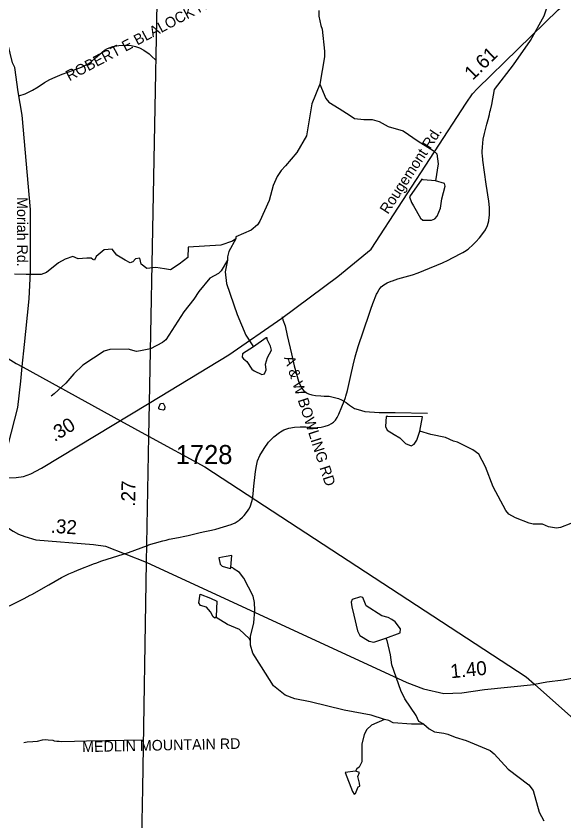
# Model space of a CAD drawing. Extents: x 1950930 to 2061844, y 904556 to 1017002.
# Drawn here: x 2050852 to 2055737, y 910013 to 917199 of the extents above; entities that cross this region are included whole.
import ezdxf

# ---------------------------------------------------------------- set-up
doc = ezdxf.new("R2010")
doc.units = 0
for name, color, linetype in [('Exist Hydrographic Creek Single Shore', 7, 'Continuous'), ('Exist Hydrographic Misc Water Feature', 7, 'Continuous'), ('Exist Road Non-System Type 51', 7, 'Continuous'), ('Exist Road Non-System Type 51 Label', 7, 'Continuous'), ('Exist Road Primary US Structure Standard Bridge CELL', 7, 'Continuous'), ('Exist Road Secondary Type 51 Attributed', 7, 'Continuous'), ('Exist Road Secondary Type 51 Label', 7, 'Continuous'), ('Exist Road Secondary Type 51 Number Label', 7, 'Continuous'), ('Exist Utilities Electrical Transmission Line', 7, 'Continuous')]:
    doc.layers.add(name, color=color, linetype=linetype)

msp = doc.modelspace()

# ---------------------------------------------------------------- linework, layer by layer
at = {"layer": 'Exist Hydrographic Creek Single Shore'}
for points in [[(2053552.5, 917250.2), (2053552.4, 917198), (2053568.7, 917114), (2053580.5, 917082.2), (2053603.1, 916886.2), (2053601, 916834.1), (2053559.5, 916590.1)], [(2053559.5, 916590.1), (2053489.9, 916414), (2053442.4, 916129.9), (2053354.6, 915981.7), (2053255, 915861.4), (2053215.1, 915819.6), (2053179.2, 915767.5), (2053145.4, 915687.4), (2053109.5, 915551.4), (2053024, 915367.1), (2053003.9, 915335), (2052948.1, 915286.9), (2052812.4, 915226.7), (2052810.3, 915208.7)], [(2052810.3, 915208.7), (2052780.4, 915190.6), (2052676.3, 915152.4), (2052384.6, 915135.8), (2052383, 915042.4), (2052304.9, 914983.1), (2052228, 914931.9), (2052175.4, 914941.3), (2052097.2, 914953.4), (2052017.7, 914945.4), (2051967.8, 914983.1), (2051954.6, 915037.1), (2051916.6, 915030.3), (2051893.7, 915006), (2051869.4, 914995.2), (2051824.9, 915020.8), (2051750.8, 915065.3), (2051708.6, 915118.6), (2051638.2, 915111.2), (2051566.7, 915051.9), (2051551.9, 915019.5), (2051534.4, 915026.2), (2051519.6, 915038.4), (2051481.8, 915037), (2051403.6, 915033), (2051356.4, 915051.9), (2051290.4, 915028.9), (2051229.7, 914996.6), (2051122.5, 914910.3), (2051074, 914891.4), (2050940.5, 914892.8), (2050837, 914895.1)], [(2055798.9, 912668.4), (2055707, 912634.2), (2055671.1, 912626.1), (2055599.1, 912638.1), (2055546.8, 912662.2), (2055462.8, 912663.9), (2055426.9, 912671.9), (2055306.8, 912719.6), (2055246.8, 912751.4), (2055218.9, 912783.5), (2055106.4, 912995.2), (2055038, 913175.1), (2054977.6, 913286.9), (2054925.6, 913326.7), (2054789.5, 913394.5), (2054753.6, 913404.4), (2054681.5, 913436.4), (2054549.4, 913462.1), (2054451.3, 913494)], [(2052941.2, 911619.1), (2052941, 911659.1), (2052972.8, 911783.1), (2052980.7, 911895.2), (2052976.5, 911963.2), (2052966.2, 912019.2), (2052883.8, 912179.1), (2052843.9, 912230.8), (2052787.9, 912266.7), (2052783.7, 912272.7), (2052767.8, 912278.6)], [(2054138.4, 910917.4), (2054018.2, 910957.2), (2053778.2, 911000.6), (2053474, 911076.1), (2053338, 911103.9), (2053252.1, 911135.5), (2053145.8, 911219.4), (2053041.4, 911389.3), (2052963.2, 911511), (2052941.1, 911583), (2052941.2, 911619.1)], [(2054486.4, 910876), (2054378.5, 910877.9), (2054214.3, 910889.5), (2054174.4, 910909.4), (2054138.4, 910917.4)], [(2054486.4, 910876), (2054534.5, 910836), (2054582.4, 910808.1), (2054666.5, 910796.5), (2054702.5, 910788.5), (2054766.5, 910760.6), (2054866.7, 910732.6), (2055078.7, 910641.3), (2055114.9, 910611.3), (2055239.1, 910475.6), (2055423.5, 910333.9), (2055463.5, 910285.8), (2055515.9, 910090.2), (2055558, 910014.2)]]:
    msp.add_lwpolyline(points, dxfattribs=at)
at = {"layer": 'Exist Hydrographic Misc Water Feature'}
for p, q in [((2055067.9, 915371.3), (2055068.3, 915374.6)), ((2054881.7, 915118.4), (2054890.7, 915126.1)), ((2054107.8, 914780.5), (2054130.8, 914799.4)), ((2054066.8, 914715.7), (2054071.5, 914724.7)), ((2053199.8, 913482.5), (2053210.3, 913488.4)), ((2051550.8, 912311.5), (2051563.1, 912315.8))]:
    msp.add_line(p, q, dxfattribs=at)
for points in [[(2055081.2, 916358.8), (2055092.9, 916410.5), (2055117.9, 916544.5), (2055286.9, 916763.5), (2055439.8, 916982.3), (2055559.8, 917200.6), (2055631.8, 917418.4), (2055635.4, 917442.5)], [(2055081.2, 916358.8), (2055092.9, 916410.5), (2055117.9, 916544.5), (2055286.9, 916763.5), (2055439.8, 916982.3), (2055559.8, 917200.6), (2055631.8, 917418.4), (2055635.4, 917442.5)], [(2053559.5, 916590.1), (2053614, 916462.3), (2053641.9, 916430.3), (2053733.9, 916374.5), (2053830.1, 916312.5), (2053870.2, 916284.8), (2053954, 916276.8), (2054026.2, 916276.9), (2054090.1, 916257.2), (2054170.3, 916213.3), (2054304.3, 916173.4), (2054436.6, 916081.7), (2054570.8, 915999.9), (2054602.6, 915968.1), (2054614.9, 915880.2), (2054593, 915728.1)], [(2055050.2, 916233.9), (2055061.7, 916276.5), (2055072.4, 916321.5)], [(2055050.2, 916233.9), (2055061.7, 916276.5), (2055072.4, 916321.5)], [(2055072.4, 916321.5), (2055077.7, 916343.5), (2055081.2, 916358.8)], [(2055072.4, 916321.5), (2055077.7, 916343.5), (2055081.2, 916358.8)], [(2055013.9, 916063.8), (2055017.8, 916098.6), (2055027.7, 916150.6), (2055050.2, 916233.9)], [(2055013.9, 916063.8), (2055017.8, 916098.6), (2055027.7, 916150.6), (2055050.2, 916233.9)], [(2055009.2, 915988.7), (2055009.8, 916028.6), (2055013.9, 916063.8)], [(2055009.2, 915988.7), (2055009.8, 916028.6), (2055013.9, 916063.8)], [(2055009.8, 915957.2), (2055008.8, 915968.1), (2055009.2, 915988.7)], [(2055009.8, 915957.2), (2055008.8, 915968.1), (2055009.2, 915988.7)], [(2055043.9, 915699.3), (2055013.7, 915912), (2055009.8, 915957.2)], [(2055043.9, 915699.3), (2055013.7, 915912), (2055009.8, 915957.2)], [(2054593, 915728.1), (2054483.3, 915737.9), (2054471.2, 915741.7), (2054361.4, 915585.5), (2054377.7, 915533.6), (2054395.8, 915503.7)], [(2054649.4, 915568.1), (2054679.3, 915680.3), (2054671.3, 915704.1), (2054593, 915728.1)], [(2055073.8, 915491), (2055068.9, 915545.4), (2055043.9, 915699.3)], [(2055073.8, 915491), (2055068.9, 915545.4), (2055043.9, 915699.3)], [(2054395.8, 915503.7), (2054457.8, 915393.8), (2054479.8, 915378), (2054555.9, 915376.1), (2054586, 915388.2), (2054605.9, 915412.1), (2054637.5, 915484.3), (2054649.4, 915568.1)], [(2055068.3, 915374.6), (2055073.8, 915424.6), (2055073.8, 915491)], [(2055068.3, 915374.6), (2055073.8, 915424.6), (2055073.8, 915491)], [(2054890.7, 915126.1), (2054918.8, 915149.7), (2054952.8, 915184.3), (2054984.8, 915220), (2055013.7, 915256.5), (2055036.9, 915290.5), (2055056, 915327.8), (2055067.9, 915371.3)], [(2054890.7, 915126.1), (2054918.8, 915149.7), (2054952.8, 915184.3), (2054984.8, 915220), (2055013.7, 915256.5), (2055036.9, 915290.5), (2055056, 915327.8), (2055067.9, 915371.3)], [(2052810.3, 915208.7), (2052748.6, 915096.5), (2052736.5, 915048.5), (2052736.6, 915020.6)], [(2054667.6, 915003), (2054693.6, 915015.1), (2054818.7, 915078.8), (2054836.8, 915089)], [(2054667.6, 915003), (2054693.6, 915015.1), (2054818.7, 915078.8), (2054836.8, 915089)], [(2054836.8, 915089), (2054850.9, 915096.7), (2054881.7, 915118.4)], [(2054836.8, 915089), (2054850.9, 915096.7), (2054881.7, 915118.4)], [(2052736.6, 915020.6), (2052680.8, 914924.6), (2052657, 914900.5), (2052579, 914860.4), (2052481, 914740.1), (2052435.3, 914672.1), (2052347.4, 914559.7), (2052185.9, 914307.4), (2052157.9, 914283.4), (2052050.1, 914229.2), (2051962.1, 914209), (2051926.2, 914205.2), (2051850.2, 914224.8), (2051686.1, 914222.6), (2051638.2, 914206.5), (2051446.6, 914082.2), (2051366.6, 914006.1), (2051294.6, 913921.9), (2051190.9, 913825.6), (2051164.9, 913805.5)], [(2052736.6, 915020.6), (2052716.7, 914916.6), (2052729, 914812.7), (2052823.6, 914534.8), (2052899.9, 914351.1), (2052968, 914247)], [(2054385.9, 914888.6), (2054436.7, 914906.4), (2054486.7, 914926.4), (2054654.1, 914996.7), (2054667.6, 915003)], [(2054385.9, 914888.6), (2054436.7, 914906.4), (2054486.7, 914926.4), (2054654.1, 914996.7), (2054667.6, 915003)], [(2054208.7, 914836.4), (2054254.8, 914852.6), (2054385.9, 914888.6)], [(2054208.7, 914836.4), (2054254.8, 914852.6), (2054385.9, 914888.6)], [(2054130.8, 914799.4), (2054159.9, 914816.2), (2054197.8, 914832.6), (2054208.7, 914836.4)], [(2054130.8, 914799.4), (2054159.9, 914816.2), (2054197.8, 914832.6), (2054208.7, 914836.4)], [(2054071.5, 914724.7), (2054089.6, 914758.6), (2054107.8, 914780.5)], [(2054071.5, 914724.7), (2054089.6, 914758.6), (2054107.8, 914780.5)], [(2054016.4, 914580.7), (2054033.8, 914633.9), (2054066.8, 914715.7)], [(2054016.4, 914580.7), (2054033.8, 914633.9), (2054066.8, 914715.7)], [(2053875.9, 914156.6), (2053902.6, 914248.4), (2054001.6, 914536.9), (2054016.4, 914580.7)], [(2053875.9, 914156.6), (2053902.6, 914248.4), (2054001.6, 914536.9), (2054016.4, 914580.7)], [(2053094.2, 914149.2), (2053128.1, 914215.4), (2053120, 914251.4), (2053092, 914311.3), (2053090, 914327.1), (2053081.8, 914327.3), (2052968, 914247)], [(2052968, 914247), (2052870.2, 914183), (2052866.3, 914154.9), (2052878.1, 914138.9), (2052910.4, 914114.9), (2052954.3, 914047.1), (2052974.3, 914031.2)], [(2052974.3, 914031.2), (2053042.6, 913999.3), (2053066.6, 914003.4), (2053082.4, 914039.2), (2053074.3, 914091.2), (2053094.2, 914149.2)], [(2053836.5, 913990.9), (2053857.9, 914083.3), (2053875.9, 914156.6)], [(2053836.5, 913990.9), (2053857.9, 914083.3), (2053875.9, 914156.6)], [(2053788.3, 913793.2), (2053792.8, 913806.7), (2053806, 913856.4), (2053836.5, 913990.9)], [(2053788.3, 913793.2), (2053792.8, 913806.7), (2053806, 913856.4), (2053836.5, 913990.9)], [(2053643.4, 913549.7), (2053665.7, 913560.8), (2053683.6, 913573.9), (2053699.6, 913590.9), (2053714.5, 913613.9), (2053729.9, 913644.6), (2053757.8, 913709.9), (2053777.7, 913760.9), (2053788.3, 913793.2)], [(2053643.4, 913549.7), (2053665.7, 913560.8), (2053683.6, 913573.9), (2053699.6, 913590.9), (2053714.5, 913613.9), (2053729.9, 913644.6), (2053757.8, 913709.9), (2053777.7, 913760.9), (2053788.3, 913793.2)], [(2052123.3, 913705.6), (2052139.1, 913741.4), (2052163.1, 913741.5)], [(2052163.1, 913741.5), (2052177.3, 913713.7), (2052175.1, 913687.5), (2052163.2, 913681.5)], [(2052163.2, 913681.5), (2052135, 913685.3), (2052123, 913693.5), (2052123.3, 913705.6)], [(2054167.2, 913625.3), (2054151.2, 913625.3), (2054147.3, 913533.5), (2054159.4, 913501.4), (2054223.6, 913463.3)], [(2054451.3, 913494), (2054475.3, 913621.8), (2054167.2, 913625.3)], [(2053210.3, 913488.4), (2053239.8, 913504.7), (2053284.7, 913520.4), (2053334.6, 913529.8), (2053385.6, 913532.3)], [(2053210.3, 913488.4), (2053239.8, 913504.7), (2053284.7, 913520.4), (2053334.6, 913529.8), (2053385.6, 913532.3)], [(2053385.6, 913532.3), (2053393.8, 913532.7), (2053434.8, 913530.5)], [(2053434.8, 913530.5), (2053501.1, 913523.2), (2053519.3, 913524.1)], [(2053434.8, 913530.5), (2053501.1, 913523.2), (2053519.3, 913524.1)], [(2053519.3, 913524.1), (2053536.1, 913524.9), (2053571.8, 913530), (2053607.1, 913537.2)], [(2053519.3, 913524.1), (2053536.1, 913524.9), (2053571.8, 913530), (2053607.1, 913537.2)], [(2053607.1, 913537.2), (2053638.9, 913547.4), (2053643.4, 913549.7)], [(2053607.1, 913537.2), (2053638.9, 913547.4), (2053643.4, 913549.7)], [(2052994.8, 913183.3), (2053005.7, 913228.4), (2053025.7, 913274.8), (2053062.9, 913336.9), (2053103.7, 913393.6), (2053149.8, 913442.8), (2053199.8, 913482.5)], [(2052994.8, 913183.3), (2053005.7, 913228.4), (2053025.7, 913274.8), (2053062.9, 913336.9), (2053103.7, 913393.6), (2053149.8, 913442.8), (2053199.8, 913482.5)], [(2054223.6, 913463.3), (2054273.5, 913433.7), (2054325.6, 913381.8), (2054373.8, 913361.7), (2054401.7, 913377.9), (2054425.7, 913413.8), (2054451.3, 913494)], [(2052984.3, 913105), (2052987.8, 913134), (2052994.8, 913183.3)], [(2052984.3, 913105), (2052987.8, 913134), (2052994.8, 913183.3)], [(2052961.4, 912905.3), (2052965.7, 912934.9), (2052971.8, 913001.2), (2052984.3, 913105)], [(2052961.4, 912905.3), (2052965.7, 912934.9), (2052971.8, 913001.2), (2052984.3, 913105)], [(2052926.1, 912797.9), (2052937.8, 912818.6), (2052957.1, 912875), (2052961.4, 912905.3)], [(2052926.1, 912797.9), (2052937.8, 912818.6), (2052957.1, 912875), (2052961.4, 912905.3)], [(2052884.1, 912741.1), (2052896.8, 912755), (2052919.7, 912786.3), (2052926.1, 912797.9)], [(2052884.1, 912741.1), (2052896.8, 912755), (2052919.7, 912786.3), (2052926.1, 912797.9)], [(2052804.9, 912675.6), (2052839.8, 912698.7), (2052847.6, 912705.7)], [(2052804.9, 912675.6), (2052839.8, 912698.7), (2052847.6, 912705.7)], [(2052847.6, 912705.7), (2052869.9, 912725.5), (2052884.1, 912741.1)], [(2052847.6, 912705.7), (2052869.9, 912725.5), (2052884.1, 912741.1)], [(2052632.9, 912616.6), (2052768.6, 912660.1), (2052804.9, 912675.6)], [(2052632.9, 912616.6), (2052768.6, 912660.1), (2052804.9, 912675.6)], [(2052298.4, 912543.4), (2052355.8, 912554.7), (2052386, 912562.2)], [(2052298.4, 912543.4), (2052355.8, 912554.7), (2052386, 912562.2)], [(2052386, 912562.2), (2052480.9, 912586), (2052519.9, 912594.8), (2052592.9, 912607.6), (2052632.9, 912616.6)], [(2052386, 912562.2), (2052480.9, 912586), (2052519.9, 912594.8), (2052592.9, 912607.6), (2052632.9, 912616.6)], [(2052033.5, 912476.8), (2052084.8, 912494.1), (2052159.8, 912514.7), (2052188.5, 912521.1)], [(2052033.5, 912476.8), (2052084.8, 912494.1), (2052159.8, 912514.7), (2052188.5, 912521.1)], [(2052188.5, 912521.1), (2052217.8, 912527.6), (2052298.4, 912543.4)], [(2052188.5, 912521.1), (2052217.8, 912527.6), (2052298.4, 912543.4)], [(2051563.1, 912315.8), (2051615.8, 912334.2), (2051853.1, 912410.6), (2051910.1, 912430.7)], [(2051563.1, 912315.8), (2051615.8, 912334.2), (2051853.1, 912410.6), (2051910.1, 912430.7)], [(2051910.1, 912430.7), (2052022.8, 912473.3), (2052033.5, 912476.8)], [(2051910.1, 912430.7), (2052022.8, 912473.3), (2052033.5, 912476.8)], [(2052723.8, 912372.7), (2052659.6, 912362.6), (2052669.9, 912306.6)], [(2052767.8, 912278.6), (2052775.5, 912382.8), (2052723.8, 912372.7)], [(2051365.6, 912237.5), (2051400.1, 912252.5), (2051550.8, 912311.5)], [(2051365.6, 912237.5), (2051400.1, 912252.5), (2051550.8, 912311.5)], [(2052669.9, 912306.6), (2052687.9, 912286.5), (2052760, 912266.6), (2052767.9, 912270.7), (2052767.8, 912278.6)], [(2051269.3, 912191.6), (2051322.8, 912218.6), (2051365.6, 912237.5)], [(2051269.3, 912191.6), (2051322.8, 912218.6), (2051365.6, 912237.5)], [(2051143, 912120.9), (2051257.6, 912185.7), (2051269.3, 912191.6)], [(2051143, 912120.9), (2051257.6, 912185.7), (2051269.3, 912191.6)], [(2050977.5, 912027.8), (2050990.8, 912035), (2051143, 912120.9)], [(2050977.5, 912027.8), (2050990.8, 912035), (2051143, 912120.9)], [(2050641.4, 911867.9), (2050676.9, 911882.7), (2050811.8, 911943.7), (2050922.1, 911997.5), (2050977.5, 912027.8)], [(2050641.4, 911867.9), (2050676.9, 911882.7), (2050811.8, 911943.7), (2050922.1, 911997.5), (2050977.5, 912027.8)], [(2052480.3, 911960), (2052492.4, 912036.2), (2052586.5, 912000.5)], [(2052586.5, 912000.5), (2052640.4, 911974.4), (2052636.6, 911838.3), (2052628.5, 911830.6)], [(2054202.6, 911811.5), (2054168.5, 911829.3), (2054112.7, 911845.2), (2053972.4, 911933.1), (2053944.1, 912008.8), (2053922.2, 912012.9), (2053848.2, 911988.8), (2053840.2, 911966.7), (2053846.6, 911924.9), (2053862.4, 911850.7)], [(2052628.5, 911830.6), (2052624.8, 911822.5), (2052608.6, 911836.3), (2052584.6, 911880.4), (2052548.4, 911920.2), (2052494.6, 911936.1), (2052480.3, 911960)], [(2053862.4, 911850.7), (2053896.9, 911708.9), (2053916.7, 911668.8), (2054001, 911617.2), (2054040.9, 911609.1), (2054148.9, 911645.3)], [(2052941.2, 911619.1), (2052928.8, 911643), (2052844.9, 911722.8), (2052736.8, 911766.7), (2052636.7, 911830.5), (2052628.5, 911830.6)], [(2054148.9, 911645.3), (2054276.9, 911693.5), (2054280.9, 911727.5), (2054232.6, 911789.6), (2054202.6, 911811.5)], [(2054486.4, 910876), (2054442.3, 910901.9), (2054418.1, 910953.9), (2054317.8, 911101.7), (2054282, 911177.6), (2054201.4, 911405.6), (2054189.2, 911497.4), (2054161, 911625.3), (2054148.9, 911645.3)], [(2054138.4, 910917.4), (2054022.3, 910869.2), (2053978.5, 910829.1), (2053954.6, 910785), (2053934.7, 910697.1), (2053935.1, 910540.9), (2053911.1, 910492.8), (2053891.1, 910476.9), (2053879.2, 910456.8)], [(2053879.2, 910456.8), (2053787.1, 910446.8), (2053851.5, 910276.8)], [(2053915.4, 910349), (2053899.2, 910409.1), (2053915.1, 910446.8), (2053879.2, 910456.8)], [(2053851.5, 910276.8), (2053865.5, 910252.9), (2053877.7, 910256.9), (2053901.6, 910316.8), (2053917.5, 910323.1), (2053915.4, 910349)]]:
    msp.add_lwpolyline(points, dxfattribs=at)
at = {"layer": 'Exist Road Non-System Type 51'}
for points in [[(2050876.6, 916487.4), (2050933.6, 916504.9), (2050998.9, 916538.2), (2051049.2, 916568.6), (2051105.9, 916605), (2051152.5, 916632.2), (2051199.9, 916653.9), (2051262.6, 916680.2), (2051363.5, 916715.2), (2051436.1, 916744.3), (2051492.8, 916772.2), (2051520.6, 916790.9), (2051561, 916825), (2051598.2, 916859.1), (2051640.1, 916895.6), (2051667.4, 916910.4), (2051713.1, 916927.4), (2051767.9, 916934.8), (2051825.2, 916938.7), (2051876.5, 916936.4), (2051916.9, 916928.6), (2051953.2, 916916.2), (2051991.2, 916894.4), (2052037.1, 916861.9), (2052059.6, 916841.7), (2052098.5, 916806.2)], [(2053222.9, 914513.7), (2053229.9, 914485.8), (2053250.5, 914433.4), (2053268.2, 914346.4), (2053308.1, 914181.9), (2053332, 914075.3), (2053370.4, 913938.9), (2053378.1, 913917.9), (2053390.6, 913891.3), (2053403.2, 913872.2), (2053417.2, 913854.4), (2053441.5, 913835.3), (2053459.2, 913826.4), (2053488.8, 913818.3), (2053521.2, 913811.7), (2053569.1, 913807.2), (2053598.6, 913805.8), (2053642.9, 913804.3), (2053680.5, 913797.7), (2053725.5, 913785.1), (2053752.8, 913771.9), (2053794.4, 913748.6), (2053824.6, 913726.5), (2053869.2, 913696.6), (2053901.8, 913685.6), (2053963, 913669.4), (2054090.5, 913659.8), (2054231.4, 913659.1), (2054521.6, 913654.2)], [(2051985.2, 910733.7), (2051478, 910725.6), (2051371.2, 910722.4), (2051255, 910719.2), (2051234.2, 910720.9), (2051215.1, 910722.4), (2051194.4, 910725.6), (2051183.2, 910732), (2051137, 910735.2), (2051114.8, 910736.8), (2051082.9, 910735.2), (2051039.9, 910720.9), (2051000.9, 910720.1), (2050951.5, 910716.9), (2050921.1, 910710.5)]]:
    msp.add_lwpolyline(points, dxfattribs=at)
at = {"layer": 'Exist Road Secondary Type 51 Attributed'}
for points in [[(2052318.1, 922697.6), (2052240.2, 922373.6), (2052216.8, 922167.1), (2052202.7, 922063.9), (2052191.4, 921818), (2052038.8, 913743.6)], [(2052038.8, 913743.6), (2052747.3, 914174.2), (2053220.4, 914503.1), (2053720.6, 914874.3), (2054018.5, 915118.2), (2054865.6, 916420.1), (2054921.5, 916504.1), (2054965.3, 916552.2), (2055686, 917253.7), (2055808, 917358), (2055899.6, 917474.1), (2056516.4, 918135.2), (2056652.2, 918227.5), (2056877.6, 918339.9), (2056918, 918360), (2057209.9, 918460.6), (2058350.1, 918616.4), (2058558.8, 918624.6)], [(2050653.7, 913105.1), (2050697, 913184.8), (2050727.7, 913248.3), (2050756.2, 913314.6), (2050782.5, 913379.2), (2050866.7, 913704.1), (2050893.9, 913940.6), (2050906.7, 914069), (2050927.1, 914267.5), (2050937.6, 914382.8), (2050967.1, 914674.8), (2050980.4, 914914.8), (2050979.6, 915470.7), (2050905.8, 916314.6), (2050869.5, 916522.6), (2050841.2, 916738.4), (2050819.1, 916782.5), (2050647.6, 917486.2)], [(2050653.7, 913105.1), (2050712.8, 913088.3), (2050785.9, 913077.2), (2050850.6, 913079.8), (2050917.8, 913089.2), (2050981.5, 913112.1), (2051077.7, 913164), (2052038.8, 913743.6)], [(2052038.8, 913743.6), (2052033.1, 913449), (2052011.4, 912324.7)], [(2050480.6, 912831.4), (2050593.1, 912755.9), (2050642.7, 912719.7), (2050696.6, 912680.9), (2050766.9, 912638.3), (2050824.6, 912599.7), (2050872.3, 912573.3), (2050930.3, 912552), (2051027.9, 912521.4), (2051541.6, 912480.5), (2051649.9, 912465.4), (2052011.4, 912324.7)], [(2052011.4, 912324.7), (2051979.2, 910304.8), (2051973.8, 910006.6), (2051953.7, 909122.4), (2051951.9, 908741.3), (2051938, 908090.2), (2051905.7, 907949.7), (2051871.9, 907769.6), (2051836.1, 907625.7), (2051823.4, 907574.6), (2051621, 906763.9), (2051451, 906123), (2051389.9, 905690.8), (2051360.2, 905426.8), (2051344.6, 905214.9), (2051352.2, 905099.2)], [(2052011.4, 912324.7), (2054335.4, 911249.2), (2054483.5, 911193.5), (2054667.4, 911151.7), (2054825.6, 911156), (2055029.4, 911186.4), (2055469.5, 911231.3), (2055475.6, 911232.6), (2055585.4, 911255.5), (2055729.4, 911273.7), (2055997.2, 911322.2), (2056140.3, 911305.9), (2056275.7, 911260.7), (2056362.9, 911221.5), (2056612.5, 911034.1), (2056729.2, 910961.6), (2057159.5, 910675.4), (2057331.5, 910513.8), (2057574.7, 910271.3), (2057788, 910041.2), (2057940.8, 909855), (2058082.2, 909682.9), (2058394.3, 909366.6)]]:
    msp.add_lwpolyline(points, dxfattribs=at)
at = {"layer": 'Exist Utilities Electrical Transmission Line'}
for p, q in [((2050913, 914065), (2051783, 913586.5)), ((2051783, 913586.5), (2052033.1, 913449)), ((2055475.6, 911232.6), (2056533, 910286.5))]:
    msp.add_line(p, q, dxfattribs=at)
for points in [[(2047846, 916047), (2048208.9, 915755.5), (2050852.1, 914098.5), (2050913, 914065)], [(2052033.1, 913449), (2052533.7, 913173.7), (2055401.2, 911299.1), (2055475.6, 911232.6)]]:
    msp.add_lwpolyline(points, dxfattribs=at)

# ---------------------------------------------------------------- texts
at = {"layer": 'Exist Road Non-System Type 51 Label'}
for s, rotation, p in [('  ROBERT E BLALOCK RD', 27.74876, (2051263.7, 916583.6)), ('  A & W BOWLING RD', 287.85188, (2053219.2, 914215.6)), ('  MEDLIN MOUNTAIN RD', 1.24997, (2051370.7, 910625.2))]:
    msp.add_text(s, height=95, rotation=rotation, dxfattribs=at).set_placement(p)
at = {"layer": 'Exist Road Primary US Structure Standard Bridge CELL'}
for s, rotation, p in [('1.61', 44.22479, (2054922.8, 916619.9)), ('.30', 31.55593, (2051193.7, 913394.6)), ('.27', 88.89516, (2051912.5, 912817.6)), ('.32', 355.98433, (2051157.2, 912587.1)), ('1.40', 5.82617, (2054730.9, 911286.2))]:
    msp.add_text(s, height=125, rotation=rotation, dxfattribs=at).set_placement(p)
at = {"layer": 'Exist Road Secondary Type 51 Label'}
for s, rotation, p in [('Rougemont Rd.', 56.94898, (2054167.2, 915424.4)), ('Moriah Rd.', 270.09163, (2050859.2, 915582.3))]:
    msp.add_text(s, height=95, rotation=rotation, dxfattribs=at).set_placement(p)
at = {"layer": 'Exist Road Secondary Type 51 Number Label'}
msp.add_text('1728', height=170, dxfattribs=at).set_placement((2052275, 913199.1))

doc.saveas('drawing.dxf')
